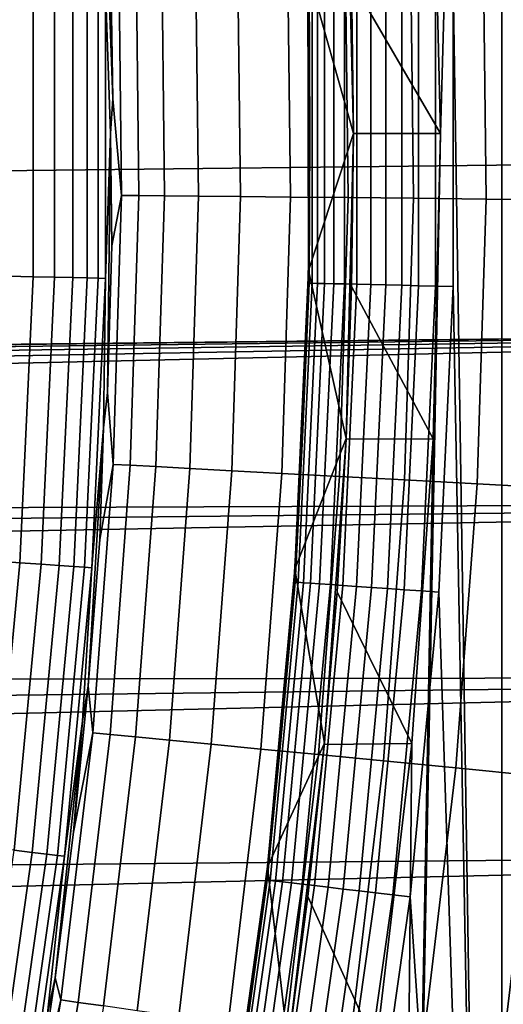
# Model space of a CAD drawing. Header units: metres. Extents: x -109 to 109, y -342 to 66.
# Tile 373 of 512: x 21 to 22.67, y -3 to 0.39. Entities that reach past the tile are written whole.
import ezdxf

# ---------------------------------------------------------------- set-up
doc = ezdxf.new("R2010")
doc.units = ezdxf.units.M
doc.layers.add('solid_K_24_62_16_000B91', color=7, linetype='CONTINUOUS')

msp = doc.modelspace()

# ---------------------------------------------------------------- linework, layer by layer
at = {"layer": 'solid_K_24_62_16_000B91'}
for points in [[(22.450001, 0, 34.599998), (22.661114, 7.594989, 34.599998), (22.661114, -7.594989, 34.599998), (22.2861, -8.633621, 34.599998)], [(22.425337, 1.052007, 34.599998), (22.661114, 7.594989, 34.599998), (22.450001, 0, 34.599998)], [(22.661114, -7.594989, 34.599998), (22.661114, 7.594989, 34.599998), (22.987585, 6.540724, 34.599998)], [(22.987585, -6.540724, 34.599998), (22.661114, -7.594989, 34.599998), (22.987585, 6.540724, 34.599998)], [(22.493813, 0.527507, 34), (22.601711, -6.435259, 34), (22.874962, -5.383871, 34), (22.60173, 6.435195, 34)], [(22.874962, -5.383871, 34), (22.874977, 5.383806, 34), (22.60173, 6.435195, 34)], [(26.472658, 1.138484, 84.926178), (-26.493177, 0.536825, 84.926178), (-26.5, -0.064932, 84.926178), (26.493177, 0.536824, 84.926178)], [(22.124914, 1.053882, 37.599998), (22.15, 0, 37.599998), (21.992935, 0.557491, 37.75)], [(22.143732, 0.526898, 34.900002), (22.15, 0, 34.900002), (22.15, 0, 37.599998), (22.124914, 1.053882, 37.599998)], [(22.143732, 0.526898, 34.900002), (22.425337, 1.052007, 34.599998), (22.450001, 0, 34.599998)], [(21.295403, 0.499356, -29.41346), (21.288721, 1.014105, -29.262819), (21.321342, 0.119869, -29.010334), (21.312862, 0, -29.262819)], [(21.312475, 0.62639, -29.010334), (21.321342, 0.119869, -29.010334), (21.288721, 1.014105, -29.262819)], [(22.132273, -0.221153, -25.709589), (22.120993, 0.740344, -25.709589), (22.34613, 0.747879, -25.273624), (22.357525, -0.223404, -25.273624)], [(22.357525, -0.223404, -25.273624), (22.34613, 0.747879, -25.273624), (22.596622, 0.756263, -24.851734), (22.608145, -0.225908, -24.851734)], [(22.608145, -0.225908, -24.851734), (22.596622, 0.756263, -24.851734), (22.871597, 0.765465, -24.445395), (22.883259, -0.228657, -24.445395)], [(21.340204, 0.714214, -28.532835), (21.351088, -0.213347, -28.532835), (21.321342, 0.119869, -29.010334), (21.312475, 0.62639, -29.010334)], [(21.351088, -0.213347, -28.532835), (21.340204, 0.714214, -28.532835), (21.399954, 0.716213, -28.045769), (21.410866, -0.213944, -28.045769)], [(21.410866, -0.213944, -28.045769), (21.399954, 0.716213, -28.045769), (21.488365, 0.719172, -27.563086), (21.499323, -0.214828, -27.563086)], [(21.499323, -0.214828, -27.563086), (21.488365, 0.719172, -27.563086), (21.605131, 0.72308, -27.086475), (21.61615, -0.215996, -27.086475)], [(21.61615, -0.215996, -27.086475), (21.605131, 0.72308, -27.086475), (21.749846, 0.727923, -26.617601), (21.760937, -0.217442, -26.617601)], [(21.760937, -0.217442, -26.617601), (21.749846, 0.727923, -26.617601), (21.921999, 0.733685, -26.158104), (21.933178, -0.219164, -26.158104)], [(21.933178, -0.219164, -26.158104), (21.921999, 0.733685, -26.158104), (22.120993, 0.740344, -25.709589), (22.132273, -0.221153, -25.709589)], [(22, 0, 34.5), (21.993769, 0.523549, 34.5), (21.992935, 0.557491, 37.75), (21.994921, -0.472712, 37.75)], [(22.15, 0, 37.599998), (21.994921, -0.472712, 37.75), (21.992935, 0.557491, 37.75)], [(-26.493177, -0.666687, 84.926178), (26.5, -0.064932, 84.926178), (26.493177, 0.536824, 84.926178), (-26.5, -0.064932, 84.926178)], [(21.997519, 0.51582, 34.440392), (21.993769, 0.523549, 34.5), (22, 0, 34.5)], [(22.008335, -0.516074, 34.380928), (22.008335, 0.516074, 34.380928), (21.997519, 0.51582, 34.440392), (21.997519, -0.51582, 34.440392)], [(21.997519, -0.51582, 34.440392), (21.997519, 0.51582, 34.440392), (22, 0, 34.5)], [(22.026245, -0.516494, 34.323208), (22.026245, 0.516494, 34.323208), (22.008335, 0.516074, 34.380928), (22.008335, -0.516074, 34.380928)], [(22.050985, -0.517074, 34.268066), (22.050985, 0.517074, 34.268066), (22.026245, 0.516494, 34.323208), (22.026245, -0.516494, 34.323208)], [(22.082197, -0.517806, 34.216316), (22.082197, 0.517806, 34.216316), (22.050985, 0.517074, 34.268066), (22.050985, -0.517074, 34.268066)], [(22.119425, -0.518679, 34.168709), (22.119425, 0.518679, 34.168709), (22.082197, 0.517806, 34.216316), (22.082197, -0.517806, 34.216316)], [(22.162121, -0.51968, 34.125946), (22.162121, 0.51968, 34.125946), (22.119425, 0.518679, 34.168709), (22.119425, -0.518679, 34.168709)], [(22.143732, 0.526898, 34.900002), (22.450001, 0, 34.599998), (22.15, 0, 34.900002)], [(22.209663, -0.520795, 34.088646), (22.209663, 0.520795, 34.088646), (22.162121, 0.51968, 34.125946), (22.162121, -0.51968, 34.125946)], [(22.261358, -0.522007, 34.057358), (22.261358, 0.522007, 34.057358), (22.209663, 0.520795, 34.088646), (22.209663, -0.520795, 34.088646)], [(22.31645, -0.523299, 34.032536), (22.31645, 0.523299, 34.032536), (22.261358, 0.522007, 34.057358), (22.261358, -0.522007, 34.057358)], [(22.374132, -0.524651, 34.014545), (22.374132, 0.524651, 34.014545), (22.31645, 0.523299, 34.032536), (22.31645, -0.523299, 34.032536)], [(22.433565, -0.526045, 34.003647), (22.433565, 0.526045, 34.003647), (22.374132, 0.524651, 34.014545), (22.374132, -0.524651, 34.014545)], [(22.433565, 0.526045, 34.003647), (22.433565, -0.526045, 34.003647), (22.493813, -0.527518, 34), (22.493813, 0.527507, 34)], [(22.493813, 0.527507, 34), (22.493813, -0.527518, 34), (22.601711, -6.435259, 34)], [(21.046532, 0.493521, -30.134586), (21.046532, -0.493521, -30.134586), (20.96122, -0.49152, -30.262415), (20.96122, 0.49152, -30.262415)], [(21.120632, 0.495258, -29.999943), (21.120632, -0.495258, -29.999943), (21.046532, -0.493521, -30.134586), (21.046532, 0.493521, -30.134586)], [(21.18298, 0.49672, -29.859468), (21.18298, -0.49672, -29.859468), (21.120632, -0.495258, -29.999943), (21.120632, 0.495258, -29.999943)], [(21.233118, 0.497896, -29.714186), (21.233118, -0.497896, -29.714186), (21.18298, -0.49672, -29.859468), (21.18298, 0.49672, -29.859468)], [(21.270683, 0.498777, -29.565153), (21.270683, -0.498777, -29.565153), (21.233118, -0.497896, -29.714186), (21.233118, 0.497896, -29.714186)], [(21.295403, 0.499356, -29.41346), (21.295403, -0.499356, -29.41346), (21.270683, -0.498777, -29.565153), (21.270683, 0.498777, -29.565153)], [(21.295403, 0.499356, -29.41346), (21.312862, 0, -29.262819), (21.295403, -0.499356, -29.41346)], [(21.351088, -0.213347, -28.532835), (21.318172, -0.386719, -29.010334), (21.312862, 0, -29.262819), (21.321342, 0.119869, -29.010334)], [(21.993769, -0.523549, 34.5), (22, 0, 34.5), (21.994921, -0.472712, 37.75)], [(21.997519, -0.51582, 34.440392), (22, 0, 34.5), (21.993769, -0.523549, 34.5)], [(22.125021, -1.051627, 37.599998), (21.994921, -0.472712, 37.75), (22.15, 0, 37.599998)], [(22.15, 0, 37.599998), (22.143732, -0.526898, 34.900002), (22.124924, -1.053688, 34.900002), (22.125021, -1.051627, 37.599998)], [(22.15, 0, 37.599998), (22.15, 0, 34.900002), (22.143732, -0.526898, 34.900002)], [(22.450001, 0, 34.599998), (22.425337, -1.052007, 34.599998), (22.143732, -0.526898, 34.900002), (22.15, 0, 34.900002)], [(22.425337, -1.052007, 34.599998), (22.450001, 0, 34.599998), (22.2861, -8.633621, 34.599998)], [(21.295403, -0.499356, -29.41346), (21.312862, 0, -29.262819), (21.302967, -0.89309, -29.010334), (21.288721, -1.014105, -29.262819)], [(21.318172, -0.386719, -29.010334), (21.302967, -0.89309, -29.010334), (21.312862, 0, -29.262819)], [(-0.211879, -0.957498, 84.926178), (26.493177, -0.666689, 84.926178), (26.5, -0.064932, 84.926178), (-26.493177, -0.666687, 84.926178)], [(21.351088, -0.213347, -28.532835), (21.321672, -1.140504, -28.532835), (21.302967, -0.89309, -29.010334), (21.318172, -0.386719, -29.010334)], [(21.321672, -1.140504, -28.532835), (21.351088, -0.213347, -28.532835), (21.410866, -0.213944, -28.045769), (21.381369, -1.143698, -28.045769)], [(21.381369, -1.143698, -28.045769), (21.410866, -0.213944, -28.045769), (21.499323, -0.214828, -27.563086), (21.469704, -1.148423, -27.563086)], [(21.469704, -1.148423, -27.563086), (21.499323, -0.214828, -27.563086), (21.61615, -0.215996, -27.086475), (21.586369, -1.154663, -27.086475)], [(21.586369, -1.154663, -27.086475), (21.61615, -0.215996, -27.086475), (21.760937, -0.217442, -26.617601), (21.730957, -1.162398, -26.617601)], [(21.730957, -1.162398, -26.617601), (21.760937, -0.217442, -26.617601), (21.933178, -0.219164, -26.158104), (21.902962, -1.171598, -26.158104)], [(21.902962, -1.171598, -26.158104), (21.933178, -0.219164, -26.158104), (22.132273, -0.221153, -25.709589), (22.101782, -1.182233, -25.709589)], [(22.101782, -1.182233, -25.709589), (22.132273, -0.221153, -25.709589), (22.357525, -0.223404, -25.273624), (22.326723, -1.194266, -25.273624)], [(22.326723, -1.194266, -25.273624), (22.357525, -0.223404, -25.273624), (22.608145, -0.225908, -24.851734), (22.576998, -1.207653, -24.851734)], [(22.576998, -1.207653, -24.851734), (22.608145, -0.225908, -24.851734), (22.883259, -0.228657, -24.445395), (22.851734, -1.222349, -24.445395)], [(21.975082, -1.046802, 34.5), (21.993769, -0.523549, 34.5), (21.994921, -0.472712, 37.75), (21.948675, -1.501875, 37.75)], [(22.125021, -1.051627, 37.599998), (21.948675, -1.501875, 37.75), (21.994921, -0.472712, 37.75)], [(21.046532, -0.493521, -30.134586), (21.000267, -1.479477, -30.134586), (20.915142, -1.47348, -30.262415), (20.96122, -0.49152, -30.262415)], [(21.120632, -0.495258, -29.999943), (21.074205, -1.484686, -29.999943), (21.000267, -1.479477, -30.134586), (21.046532, -0.493521, -30.134586)], [(21.18298, -0.49672, -29.859468), (21.136414, -1.489068, -29.859468), (21.074205, -1.484686, -29.999943), (21.120632, -0.495258, -29.999943)], [(21.233118, -0.497896, -29.714186), (21.186443, -1.492593, -29.714186), (21.136414, -1.489068, -29.859468), (21.18298, -0.49672, -29.859468)], [(21.270683, -0.498777, -29.565153), (21.223927, -1.495234, -29.565153), (21.186443, -1.492593, -29.714186), (21.233118, -0.497896, -29.714186)], [(21.295403, -0.499356, -29.41346), (21.24859, -1.496971, -29.41346), (21.223927, -1.495234, -29.565153), (21.270683, -0.498777, -29.565153)], [(21.295403, -0.499356, -29.41346), (21.288721, -1.014105, -29.262819), (21.24859, -1.496971, -29.41346)], [(21.949163, -1.546327, 34.440392), (21.997519, -0.51582, 34.440392), (21.975082, -1.046802, 34.5)], [(21.959955, -1.547087, 34.380928), (22.008335, -0.516074, 34.380928), (21.997519, -0.51582, 34.440392), (21.949163, -1.546327, 34.440392)], [(21.977825, -1.548346, 34.323208), (22.026245, -0.516494, 34.323208), (22.008335, -0.516074, 34.380928), (21.959955, -1.547087, 34.380928)], [(21.997519, -0.51582, 34.440392), (21.993769, -0.523549, 34.5), (21.975082, -1.046802, 34.5)], [(22.002514, -1.550085, 34.268066), (22.050985, -0.517074, 34.268066), (22.026245, -0.516494, 34.323208), (21.977825, -1.548346, 34.323208)], [(22.033657, -1.552279, 34.216316), (22.082197, -0.517806, 34.216316), (22.050985, -0.517074, 34.268066), (22.002514, -1.550085, 34.268066)], [(22.070801, -1.554896, 34.168709), (22.119425, -0.518679, 34.168709), (22.082197, -0.517806, 34.216316), (22.033657, -1.552279, 34.216316)], [(22.113403, -1.557897, 34.125946), (22.162121, -0.51968, 34.125946), (22.119425, -0.518679, 34.168709), (22.070801, -1.554896, 34.168709)], [(22.160841, -1.56124, 34.088646), (22.209663, -0.520795, 34.088646), (22.162121, -0.51968, 34.125946), (22.113403, -1.557897, 34.125946)], [(22.425337, -1.052007, 34.599998), (22.124924, -1.053688, 34.900002), (22.143732, -0.526898, 34.900002)], [(22.212423, -1.564873, 34.057358), (22.261358, -0.522007, 34.057358), (22.209663, -0.520795, 34.088646), (22.160841, -1.56124, 34.088646)], [(22.267393, -1.568746, 34.032536), (22.31645, -0.523299, 34.032536), (22.261358, -0.522007, 34.057358), (22.212423, -1.564873, 34.057358)], [(22.324949, -1.572801, 34.014545), (22.374132, -0.524651, 34.014545), (22.31645, -0.523299, 34.032536), (22.267393, -1.568746, 34.032536)], [(22.384251, -1.576979, 34.003647), (22.433565, -0.526045, 34.003647), (22.374132, -0.524651, 34.014545), (22.324949, -1.572801, 34.014545)], [(22.433565, -0.526045, 34.003647), (22.384251, -1.576979, 34.003647), (22.444357, -1.581382, 34), (22.493813, -0.527518, 34)], [(22.493813, -0.527518, 34), (22.444357, -1.581382, 34), (22.601711, -6.435259, 34)], [(-0.211879, -0.957498, 84.926178), (0.211879, -0.957498, 84.926178), (26.493177, -0.666689, 84.926178)], [(0.211879, -0.957498, 84.926178), (0.634773, -0.984648, 84.926178), (26.493177, -0.666689, 84.926178)], [(0.634773, -0.984648, 84.926178), (1.055066, -1.038838, 84.926178), (26.493177, -0.666689, 84.926178)], [(1.055066, -1.038838, 84.926178), (1.471028, -1.119846, 84.926178), (26.493177, -0.666689, 84.926178)], [(1.471028, -1.119846, 84.926178), (1.880949, -1.227339, 84.926178), (26.493177, -0.666689, 84.926178)], [(2.283144, -1.360876, 84.926178), (26.472658, -1.26835, 84.926178), (26.493177, -0.666689, 84.926178), (1.880949, -1.227339, 84.926178)], [(21.321672, -1.140504, -28.532835), (21.275736, -1.398956, -29.010334), (21.288721, -1.014105, -29.262819), (21.302967, -0.89309, -29.010334)], [(21.24859, -1.496971, -29.41346), (21.288721, -1.014105, -29.262819), (21.236494, -1.904032, -29.010334), (21.216356, -2.025913, -29.262819)], [(21.275736, -1.398956, -29.010334), (21.236494, -1.904032, -29.010334), (21.288721, -1.014105, -29.262819)], [(21.943947, -1.569462, 34.5), (21.975082, -1.046802, 34.5), (21.948675, -1.501875, 37.75)], [(21.949163, -1.546327, 34.440392), (21.975082, -1.046802, 34.5), (21.943947, -1.569462, 34.5)], [(22.050121, -2.101109, 37.599998), (21.948675, -1.501875, 37.75), (22.125021, -1.051627, 37.599998)], [(22.125021, -1.051627, 37.599998), (22.093567, -1.580135, 34.900002), (22.049686, -2.105667, 34.900002), (22.050121, -2.101109, 37.599998)], [(22.125021, -1.051627, 37.599998), (22.124924, -1.053688, 34.900002), (22.093567, -1.580135, 34.900002)], [(22.425337, -1.052007, 34.599998), (22.351341, -2.102394, 34.599998), (22.093567, -1.580135, 34.900002), (22.124924, -1.053688, 34.900002)], [(22.351341, -2.102394, 34.599998), (22.425337, -1.052007, 34.599998), (22.2861, -8.633621, 34.599998)], [(21.321672, -1.140504, -28.532835), (21.252014, -2.06551, -28.532835), (21.236494, -1.904032, -29.010334), (21.275736, -1.398956, -29.010334)], [(21.252014, -2.06551, -28.532835), (21.321672, -1.140504, -28.532835), (21.381369, -1.143698, -28.045769), (21.311516, -2.071293, -28.045769)], [(21.311516, -2.071293, -28.045769), (21.381369, -1.143698, -28.045769), (21.469704, -1.148423, -27.563086), (21.399563, -2.07985, -27.563086)], [(21.399563, -2.07985, -27.563086), (21.469704, -1.148423, -27.563086), (21.586369, -1.154663, -27.086475), (21.515846, -2.091152, -27.086475)], [(21.515846, -2.091152, -27.086475), (21.586369, -1.154663, -27.086475), (21.730957, -1.162398, -26.617601), (21.659962, -2.105159, -26.617601)], [(21.659962, -2.105159, -26.617601), (21.730957, -1.162398, -26.617601), (21.902962, -1.171598, -26.158104), (21.831406, -2.121822, -26.158104)], [(21.831406, -2.121822, -26.158104), (21.902962, -1.171598, -26.158104), (22.101782, -1.182233, -25.709589), (22.029575, -2.141082, -25.709589)], [(22.029575, -2.141082, -25.709589), (22.101782, -1.182233, -25.709589), (22.326723, -1.194266, -25.273624), (22.253782, -2.162873, -25.273624)], [(22.253782, -2.162873, -25.273624), (22.326723, -1.194266, -25.273624), (22.576998, -1.207653, -24.851734), (22.503241, -2.187118, -24.851734)], [(22.503241, -2.187118, -24.851734), (22.576998, -1.207653, -24.851734), (22.851734, -1.222349, -24.445395), (22.777077, -2.213733, -24.445395)], [(2.283144, -1.360876, 84.926178), (2.675956, -1.519908, 84.926178), (26.472658, -1.26835, 84.926178)], [(2.675956, -1.519908, 84.926178), (3.057772, -1.703782, 84.926178), (26.472658, -1.26835, 84.926178)], [(3.427021, -1.911739, 84.926178), (26.438444, -1.870077, 84.926178), (26.472658, -1.26835, 84.926178), (3.057772, -1.703782, 84.926178)], [(21.000267, -1.479477, -30.134586), (20.907839, -2.462181, -30.134586), (20.82309, -2.4522, -30.262415), (20.915142, -1.47348, -30.262415)], [(21.074205, -1.484686, -29.999943), (20.981451, -2.470849, -29.999943), (20.907839, -2.462181, -30.134586), (21.000267, -1.479477, -30.134586)], [(21.136414, -1.489068, -29.859468), (21.043386, -2.478143, -29.859468), (20.981451, -2.470849, -29.999943), (21.074205, -1.484686, -29.999943)], [(21.186443, -1.492593, -29.714186), (21.093195, -2.484009, -29.714186), (21.043386, -2.478143, -29.859468), (21.136414, -1.489068, -29.859468)], [(21.223927, -1.495234, -29.565153), (21.130514, -2.488404, -29.565153), (21.093195, -2.484009, -29.714186), (21.186443, -1.492593, -29.714186)], [(21.24859, -1.496971, -29.41346), (21.155069, -2.491295, -29.41346), (21.130514, -2.488404, -29.565153), (21.223927, -1.495234, -29.565153)], [(21.24859, -1.496971, -29.41346), (21.216356, -2.025913, -29.262819), (21.155069, -2.491295, -29.41346)], [(21.900383, -2.091233, 34.5), (21.943947, -1.569462, 34.5), (21.948675, -1.501875, 37.75), (21.854301, -2.527745, 37.75)], [(22.050121, -2.101109, 37.599998), (21.854301, -2.527745, 37.75), (21.948675, -1.501875, 37.75)], [(21.85256, -2.573434, 34.440392), (21.949163, -1.546327, 34.440392), (21.900383, -2.091233, 34.5)], [(21.863304, -2.574699, 34.380928), (21.959955, -1.547087, 34.380928), (21.949163, -1.546327, 34.440392), (21.85256, -2.573434, 34.440392)], [(21.881096, -2.576795, 34.323208), (21.977825, -1.548346, 34.323208), (21.959955, -1.547087, 34.380928), (21.863304, -2.574699, 34.380928)], [(21.905674, -2.579689, 34.268066), (22.002514, -1.550085, 34.268066), (21.977825, -1.548346, 34.323208), (21.881096, -2.576795, 34.323208)], [(21.949163, -1.546327, 34.440392), (21.943947, -1.569462, 34.5), (21.900383, -2.091233, 34.5)], [(21.93668, -2.58334, 34.216316), (22.033657, -1.552279, 34.216316), (22.002514, -1.550085, 34.268066), (21.905674, -2.579689, 34.268066)], [(21.973661, -2.587696, 34.168709), (22.070801, -1.554896, 34.168709), (22.033657, -1.552279, 34.216316), (21.93668, -2.58334, 34.216316)], [(22.016077, -2.59269, 34.125946), (22.113403, -1.557897, 34.125946), (22.070801, -1.554896, 34.168709), (21.973661, -2.587696, 34.168709)], [(22.063307, -2.598252, 34.088646), (22.160841, -1.56124, 34.088646), (22.113403, -1.557897, 34.125946), (22.016077, -2.59269, 34.125946)], [(22.351341, -2.102394, 34.599998), (22.049686, -2.105667, 34.900002), (22.093567, -1.580135, 34.900002)], [(22.11466, -2.6043, 34.057358), (22.212423, -1.564873, 34.057358), (22.160841, -1.56124, 34.088646), (22.063307, -2.598252, 34.088646)], [(22.169388, -2.610745, 34.032536), (22.267393, -1.568746, 34.032536), (22.212423, -1.564873, 34.057358), (22.11466, -2.6043, 34.057358)], [(22.226692, -2.617493, 34.014545), (22.324949, -1.572801, 34.014545), (22.267393, -1.568746, 34.032536), (22.169388, -2.610745, 34.032536)], [(22.285732, -2.624446, 34.003647), (22.384251, -1.576979, 34.003647), (22.324949, -1.572801, 34.014545), (22.226692, -2.617493, 34.014545)], [(22.384251, -1.576979, 34.003647), (22.285732, -2.624446, 34.003647), (22.345552, -2.631767, 34), (22.444357, -1.581382, 34)], [(22.444357, -1.581382, 34), (22.345552, -2.631767, 34), (22.601711, -6.435259, 34)], [(3.427021, -1.911739, 84.926178), (3.782184, -2.142926, 84.926178), (26.438444, -1.870077, 84.926178)], [(3.782184, -2.142926, 84.926178), (4.1218, -2.396389, 84.926178), (26.438444, -1.870077, 84.926178)], [(4.444476, -2.671088, 84.926178), (26.390532, -2.471097, 84.926178), (26.438444, -1.870077, 84.926178), (4.1218, -2.396389, 84.926178)], [(21.236494, -1.904032, -29.010334), (21.185263, -2.408033, -29.010334), (21.216356, -2.025913, -29.262819)], [(21.252014, -2.06551, -28.532835), (21.185263, -2.408033, -29.010334), (21.236494, -1.904032, -29.010334)], [(21.155069, -2.491295, -29.41346), (21.216356, -2.025913, -29.262819), (21.122072, -2.910675, -29.010334), (21.095928, -3.033133, -29.262819)], [(21.185263, -2.408033, -29.010334), (21.122072, -2.910675, -29.010334), (21.216356, -2.025913, -29.262819)], [(21.252014, -2.06551, -28.532835), (21.142246, -2.986616, -28.532835), (21.122072, -2.910675, -29.010334), (21.185263, -2.408033, -29.010334)], [(21.142246, -2.986616, -28.532835), (21.252014, -2.06551, -28.532835), (21.311516, -2.071293, -28.045769), (21.201441, -2.994978, -28.045769)], [(21.201441, -2.994978, -28.045769), (21.311516, -2.071293, -28.045769), (21.399563, -2.07985, -27.563086), (21.289032, -3.007352, -27.563086)], [(21.289032, -3.007352, -27.563086), (21.399563, -2.07985, -27.563086), (21.515846, -2.091152, -27.086475), (21.404716, -3.023694, -27.086475)], [(21.404716, -3.023694, -27.086475), (21.515846, -2.091152, -27.086475), (21.659962, -2.105159, -26.617601), (21.548086, -3.043947, -26.617601)], [(21.844414, -2.611819, 34.5), (21.900383, -2.091233, 34.5), (21.854301, -2.527745, 37.75)], [(21.85256, -2.573434, 34.440392), (21.900383, -2.091233, 34.5), (21.844414, -2.611819, 34.5)], [(21.925524, -3.145455, 37.599998), (21.854301, -2.527745, 37.75), (22.050121, -2.101109, 37.599998)], [(22.050121, -2.101109, 37.599998), (21.993322, -2.629879, 34.900002), (21.924522, -3.152425, 34.900002), (21.925524, -3.145455, 37.599998)], [(22.050121, -2.101109, 37.599998), (22.049686, -2.105667, 34.900002), (21.993322, -2.629879, 34.900002)], [(22.351341, -2.102394, 34.599998), (22.228233, -3.147742, 34.599998), (21.993322, -2.629879, 34.900002), (22.049686, -2.105667, 34.900002)], [(22.228233, -3.147742, 34.599998), (22.351341, -2.102394, 34.599998), (22.2861, -8.633621, 34.599998)], [(21.548086, -3.043947, -26.617601), (21.659962, -2.105159, -26.617601), (21.831406, -2.121822, -26.158104), (21.718643, -3.06804, -26.158104)], [(21.718643, -3.06804, -26.158104), (21.831406, -2.121822, -26.158104), (22.029575, -2.141082, -25.709589), (21.915791, -3.09589, -25.709589)], [(21.915791, -3.09589, -25.709589), (22.029575, -2.141082, -25.709589), (22.253782, -2.162873, -25.273624), (22.13884, -3.127398, -25.273624)], [(22.13884, -3.127398, -25.273624), (22.253782, -2.162873, -25.273624), (22.503241, -2.187118, -24.851734), (22.387009, -3.162456, -24.851734)], [(22.387009, -3.162456, -24.851734), (22.503241, -2.187118, -24.851734), (22.777077, -2.213733, -24.445395), (22.659431, -3.200939, -24.445395)], [(22.659431, -3.200939, -24.445395), (22.777077, -2.213733, -24.445395), (23.074337, -2.242624, -24.056023), (22.955156, -3.242714, -24.056023)], [(4.444476, -2.671088, 84.926178), (4.748883, -2.965889, 84.926178), (26.390532, -2.471097, 84.926178)], [(5.033779, -3.279591, 84.926178), (26.328917, -3.07126, 84.926178), (26.390532, -2.471097, 84.926178), (4.748883, -2.965889, 84.926178)], [(21.043386, -2.478143, -29.859468), (20.904102, -3.461771, -29.859468), (20.842577, -3.451582, -29.999943), (20.981451, -2.470849, -29.999943)], [(21.093195, -2.484009, -29.714186), (20.953581, -3.469965, -29.714186), (20.904102, -3.461771, -29.859468), (21.043386, -2.478143, -29.859468)], [(21.130514, -2.488404, -29.565153), (20.990652, -3.476104, -29.565153), (20.953581, -3.469965, -29.714186), (21.093195, -2.484009, -29.714186)], [(21.155069, -2.491295, -29.41346), (21.015045, -3.480143, -29.41346), (20.990652, -3.476104, -29.565153), (21.130514, -2.488404, -29.565153)], [(21.155069, -2.491295, -29.41346), (21.095928, -3.033133, -29.262819), (21.015045, -3.480143, -29.41346)], [(21.776072, -3.130926, 34.5), (21.844414, -2.611819, 34.5), (21.854301, -2.527745, 37.75), (21.712006, -3.548071, 37.75)], [(21.925524, -3.145455, 37.599998), (21.712006, -3.548071, 37.75), (21.854301, -2.527745, 37.75)], [(21.707918, -3.594885, 34.440392), (21.85256, -2.573434, 34.440392), (21.776072, -3.130926, 34.5)], [(21.718592, -3.596652, 34.380928), (21.863304, -2.574699, 34.380928), (21.85256, -2.573434, 34.440392), (21.707918, -3.594885, 34.440392)], [(21.736265, -3.599579, 34.323208), (21.881096, -2.576795, 34.323208), (21.863304, -2.574699, 34.380928), (21.718592, -3.596652, 34.380928)], [(21.760681, -3.603622, 34.268066), (21.905674, -2.579689, 34.268066), (21.881096, -2.576795, 34.323208), (21.736265, -3.599579, 34.323208)], [(21.85256, -2.573434, 34.440392), (21.844414, -2.611819, 34.5), (21.776072, -3.130926, 34.5)], [(21.791483, -3.608723, 34.216316), (21.93668, -2.58334, 34.216316), (21.905674, -2.579689, 34.268066), (21.760681, -3.603622, 34.268066)], [(21.828218, -3.614806, 34.168709), (21.973661, -2.587696, 34.168709), (21.93668, -2.58334, 34.216316), (21.791483, -3.608723, 34.216316)], [(21.870354, -3.621784, 34.125946), (22.016077, -2.59269, 34.125946), (21.973661, -2.587696, 34.168709), (21.828218, -3.614806, 34.168709)], [(21.917271, -3.629554, 34.088646), (22.063307, -2.598252, 34.088646), (22.016077, -2.59269, 34.125946), (21.870354, -3.621784, 34.125946)], [(21.968285, -3.638002, 34.057358), (22.11466, -2.6043, 34.057358), (22.063307, -2.598252, 34.088646), (21.917271, -3.629554, 34.088646)], [(22.02265, -3.647005, 34.032536), (22.169388, -2.610745, 34.032536), (22.11466, -2.6043, 34.057358), (21.968285, -3.638002, 34.057358)], [(22.079575, -3.656432, 34.014545), (22.226692, -2.617493, 34.014545), (22.169388, -2.610745, 34.032536), (22.02265, -3.647005, 34.032536)], [(22.228233, -3.147742, 34.599998), (21.924522, -3.152425, 34.900002), (21.993322, -2.629879, 34.900002)], [(22.138224, -3.666144, 34.003647), (22.285732, -2.624446, 34.003647), (22.226692, -2.617493, 34.014545), (22.079575, -3.656432, 34.014545)], [(22.285732, -2.624446, 34.003647), (22.138224, -3.666144, 34.003647), (22.197618, -3.676365, 34), (22.345552, -2.631767, 34)], [(22.197618, -3.676365, 34), (22.280167, -7.472891, 34), (22.601711, -6.435259, 34), (22.345552, -2.631767, 34)], [(21.122072, -2.910675, -29.010334), (21.046959, -3.411674, -29.010334), (21.095928, -3.033133, -29.262819)], [(21.142246, -2.986616, -28.532835), (21.046959, -3.411674, -29.010334), (21.122072, -2.910675, -29.010334)], [(20.992575, -3.902086, -28.532835), (21.046959, -3.411674, -29.010334), (21.142246, -2.986616, -28.532835)], [(20.992575, -3.902086, -28.532835), (21.142246, -2.986616, -28.532835), (21.201441, -2.994978, -28.045769), (21.05135, -3.913011, -28.045769)], [(21.05135, -3.913011, -28.045769), (21.201441, -2.994978, -28.045769), (21.289032, -3.007352, -27.563086), (21.138321, -3.929178, -27.563086)]]:
    msp.add_3dface(points, dxfattribs=at)

doc.saveas('drawing.dxf')
